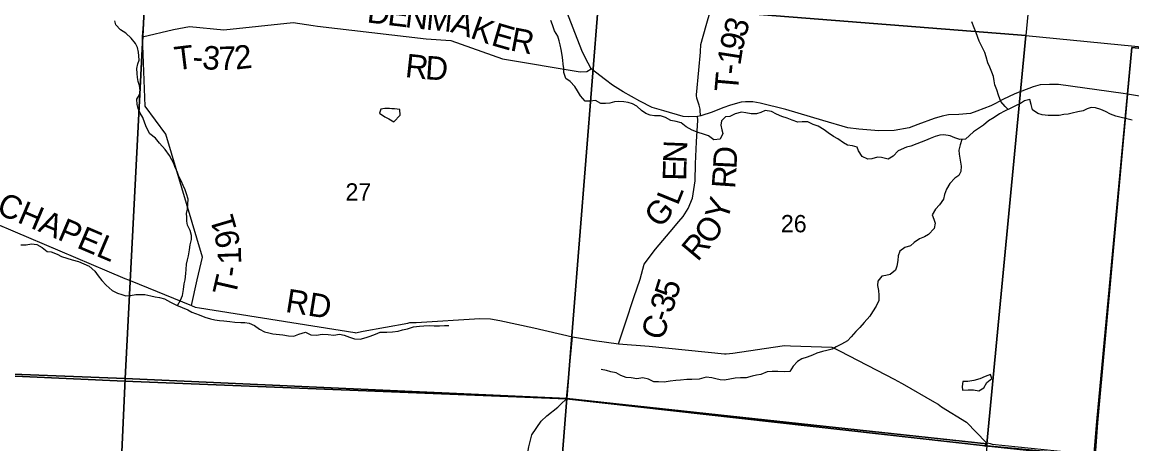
# Model space of a CAD drawing. Extents: x 1715311 to 2083412, y 146837 to 553079.
# Drawn here: x 1938656 to 1952817, y 409488 to 414870 of the extents above; entities that cross this region are included whole.
import ezdxf

# ---------------------------------------------------------------- set-up
doc = ezdxf.new("R2010")
doc.units = 0
for name, color, linetype in [('GM_X_Corporation', 7, 'Continuous'), ('GM_X_County_Road', 7, 'Continuous'), ('GM_X_County_Road_Text', 7, 'Continuous'), ('GM_X_Minor_Lake', 7, 'Continuous'), ('GM_X_Minor_River', 7, 'Continuous'), ('GM_X_Section', 7, 'Continuous'), ('GM_X_Section_Text', 7, 'Continuous'), ('GM_X_State_Route', 7, 'Continuous'), ('GM_X_Township', 7, 'Continuous'), ('GM_X_Township_Road', 7, 'Continuous'), ('GM_X_Township_Road_Text', 7, 'Continuous'), ('GM_X_Township_ROW', 7, 'Continuous')]:
    doc.layers.add(name, color=color, linetype=linetype)

msp = doc.modelspace()

# ---------------------------------------------------------------- linework, layer by layer
at = {"layer": 'GM_X_Corporation'}
msp.add_lwpolyline([(1951401, 398593), (1951790, 403958), (1951882, 403946), (1952369, 409772), (1952763, 413955), (1952818, 414546), (1956814, 414157), (1957045, 416797), (1964306, 416005), (1963781, 410743), (1963333, 410779), (1963244, 409751), (1962328, 397544), (1960906, 397669), (1960889, 397495), (1958909, 396709), (1958911, 397994), (1957493, 398049), (1956327, 398134), (1955403, 398190), (1955406, 398329), (1954228, 398417)], close=True, dxfattribs=at)
at = {"layer": 'GM_X_County_Road'}
for points in [[(1946266, 410763), (1946355, 411034), (1946464, 411357), (1946541, 411589), (1946593, 411783), (1946739, 411971), (1946926, 412192), (1947035, 412327), (1947090, 412389), (1947155, 412491), (1947211, 412624), (1947245, 412847), (1947249, 413063), (1947260, 413345), (1947277, 413618), (1947273, 413668)], [(1938134, 412377), (1939935, 411612), (1939946, 411608), (1940033, 411572), (1940816, 411252), (1940864, 411233), (1940918, 411224), (1942902, 410908), (1942908, 410906), (1943006, 410924), (1943578, 411030), (1943603, 411035), (1943683, 411037), (1944496, 411088), (1944631, 411085), (1944750, 411063), (1945188, 410969), (1945680, 410855)], [(1945531, 409992), (1945601, 410064), (1945680, 410855)], [(1945680, 410855), (1945962, 410806), (1946266, 410763), (1946660, 410733), (1947619, 410637), (1947639, 410635), (1947724, 410647), (1948355, 410739), (1948386, 410743), (1948461, 410740), (1948991, 410720), (1949002, 410719), (1949087, 410675), (1949793, 410307), (1949825, 410290), (1949886, 410256), (1950301, 410020), (1950348, 409993), (1950387, 409958), (1950707, 409766), (1950957, 409504), (1951008, 409490)], [(1943970, 406623), (1943972, 406639), (1943985, 406771), (1943965, 406951), (1943929, 407154), (1943912, 407316), (1944047, 407544), (1944184, 407697), (1944273, 407819), (1944337, 407955), (1944390, 408097), (1944543, 408286), (1944763, 408587), (1944900, 408787), (1944974, 408886), (1945037, 408970), (1945074, 409114), (1945097, 409310), (1945123, 409450), (1945160, 409602), (1945279, 409778), (1945354, 409846), (1945494, 409954), (1945531, 409992)], [(1950948, 409453), (1950950, 409462), (1950957, 409504)], [(1951008, 409490), (1951034, 409483), (1952198, 409363), (1952348, 409341)]]:
    msp.add_lwpolyline(points, dxfattribs=at)
at = {"layer": 'GM_X_Minor_Lake'}
msp.add_line((1950651, 410218), (1950657, 410172), dxfattribs=at)
for points in [[(1943372, 413766), (1943342, 413767), (1943286, 413770), (1943232, 413760), (1943216, 413710), (1943284, 413663), (1943336, 413635), (1943398, 413599)], [(1943398, 413599), (1943480, 413685), (1943474, 413755), (1943408, 413763), (1943372, 413766)], [(1950657, 410172), (1950729, 410178), (1950799, 410176), (1950864, 410166), (1950928, 410202), (1950967, 410270), (1951033, 410320), (1951015, 410372), (1950947, 410346), (1950877, 410316), (1950801, 410294), (1950725, 410284), (1950659, 410284), (1950651, 410218)]]:
    msp.add_lwpolyline(points, dxfattribs=at)
at = {"layer": 'GM_X_Minor_River'}
for points in [[(1940640, 411253), (1940675, 411321), (1940701, 411381), (1940715, 411457), (1940725, 411529), (1940735, 411581), (1940745, 411661), (1940747, 411713), (1940755, 411781), (1940764, 411837), (1940778, 411889), (1940792, 411965), (1940802, 412029), (1940816, 412097), (1940818, 412149), (1940800, 412209), (1940766, 412280), (1940757, 412330), (1940757, 412380), (1940755, 412430), (1940767, 412482), (1940771, 412548), (1940773, 412610), (1940753, 412678), (1940735, 412728), (1940712, 412784), (1940690, 412836), (1940654, 412902), (1940634, 412963), (1940610, 413015), (1940590, 413065), (1940564, 413115), (1940535, 413167), (1940481, 413247), (1940409, 413325), (1940357, 413388), (1940287, 413444), (1940242, 413524), (1940222, 413580), (1940194, 413652), (1940162, 413708), (1940136, 413770), (1940122, 413820), (1940121, 413889), (1940153, 413941), (1940163, 413993), (1940153, 414061), (1940137, 414115), (1940129, 414165), (1940123, 414215), (1940121, 414281), (1940134, 414337), (1940150, 414387), (1940146, 414439), (1940142, 414489), (1940130, 414547), (1940104, 414599), (1940048, 414667), (1939981, 414730), (1939911, 414772), (1939851, 414838), (1939839, 414888)], [(1945783, 413930), (1945743, 413994), (1945708, 414048), (1945648, 414111), (1945594, 414153), (1945570, 414229), (1945568, 414279), (1945562, 414335), (1945557, 414385), (1945547, 414449), (1945533, 414521), (1945521, 414583), (1945511, 414633), (1945491, 414690), (1945449, 414762), (1945424, 414838), (1945404, 414890)], [(1951241, 413757), (1951201, 413794), (1951144, 413857), (1951116, 413937), (1951094, 414005), (1951070, 414071), (1951062, 414121), (1951054, 414179), (1951033, 414233), (1951007, 414297), (1950979, 414353), (1950959, 414426), (1950941, 414482), (1950870, 414626), (1950854, 414676), (1950828, 414746), (1950806, 414800), (1950776, 414874)], [(1951816, 413677), (1951748, 413681), (1951675, 413687), (1951619, 413706), (1951549, 413752), (1951531, 413820), (1951517, 413884), (1951447, 413866), (1951395, 413832), (1951333, 413802), (1951275, 413774), (1951193, 413734), (1951129, 413699), (1951059, 413655), (1950989, 413609), (1950923, 413555), (1950849, 413503), (1950799, 413471), (1950747, 413423), (1950693, 413377), (1950623, 413371), (1950558, 413395), (1950500, 413418), (1950420, 413432), (1950366, 413428), (1950310, 413412), (1950242, 413386), (1950186, 413360), (1950130, 413338), (1950076, 413316), (1949996, 413287), (1949942, 413273), (1949834, 413229), (1949772, 413161), (1949706, 413121), (1949624, 413143), (1949572, 413147), (1949501, 413125), (1949449, 413122), (1949377, 413156), (1949331, 413226), (1949311, 413276), (1949253, 413292), (1949189, 413302), (1949137, 413328), (1949066, 413381), (1949010, 413409), (1948942, 413457), (1948890, 413497), (1948816, 413541), (1948750, 413565), (1948683, 413598), (1948611, 413600), (1948555, 413596), (1948485, 413620), (1948421, 413644), (1948351, 413668), (1948283, 413697), (1948218, 413729), (1948140, 413741), (1948084, 413719), (1948028, 413701), (1947958, 413699), (1947892, 413713), (1947838, 413720), (1947756, 413702), (1947686, 413666), (1947634, 413664), (1947580, 413612), (1947572, 413554), (1947584, 413498), (1947598, 413448), (1947566, 413376), (1947482, 413368), (1947416, 413420), (1947352, 413442), (1947282, 413461), (1947206, 413493), (1947131, 413533), (1947067, 413587), (1947003, 413603), (1946935, 413617), (1946867, 413654), (1946803, 413676), (1946726, 413676), (1946672, 413682), (1946616, 413706), (1946562, 413744), (1946502, 413799), (1946446, 413827), (1946392, 413843), (1946334, 413853), (1946267, 413859), (1946215, 413853), (1946155, 413837), (1946099, 413831), (1946043, 413832), (1945975, 413872), (1945905, 413864), (1945841, 413864), (1945783, 413930)], [(1952823, 413619), (1952753, 413637), (1952681, 413655), (1952613, 413671), (1952545, 413698), (1952483, 413728), (1952424, 413754), (1952354, 413778), (1952300, 413782), (1952248, 413764), (1952196, 413738), (1952128, 413724), (1952058, 413709), (1952004, 413697), (1951948, 413691), (1951890, 413681), (1951816, 413677)], [(1950650, 413374), (1950625, 413305), (1950609, 413235), (1950615, 413185), (1950629, 413109), (1950641, 413033), (1950635, 412965), (1950610, 412913), (1950558, 412877), (1950496, 412809), (1950452, 412739), (1950426, 412669), (1950414, 412613), (1950362, 412537), (1950312, 412485), (1950270, 412409), (1950292, 412355), (1950306, 412303), (1950294, 412235), (1950223, 412159), (1950170, 412131), (1950108, 412105), (1950042, 412059), (1949992, 412015), (1949922, 411995), (1949858, 411946), (1949837, 411888), (1949831, 411826), (1949819, 411757), (1949801, 411703), (1949735, 411650), (1949679, 411638), (1949627, 411630), (1949577, 411564), (1949573, 411510), (1949583, 411444), (1949589, 411386), (1949591, 411316), (1949553, 411246), (1949510, 411174), (1949476, 411116), (1949400, 411038), (1949346, 410972), (1949296, 410920), (1949238, 410854), (1949190, 410802), (1949114, 410762), (1949046, 410724), (1948994, 410698), (1948924, 410680), (1948868, 410668), (1948798, 410647), (1948744, 410619), (1948674, 410593), (1948607, 410571), (1948549, 410539), (1948496, 410479), (1948454, 410409), (1948382, 410405), (1948301, 410411), (1948227, 410412), (1948163, 410406), (1948081, 410374), (1948029, 410364), (1947971, 410352), (1947895, 410328), (1947825, 410328), (1947757, 410325), (1947689, 410311), (1947621, 410299), (1947565, 410305), (1947509, 410319), (1947456, 410331), (1947386, 410339), (1947296, 410315), (1947204, 410308), (1947138, 410308), (1947056, 410300), (1947000, 410298), (1946924, 410288), (1946850, 410276), (1946778, 410281), (1946716, 410281), (1946651, 410313), (1946579, 410329), (1946501, 410319), (1946429, 410329), (1946365, 410334), (1946297, 410362), (1946235, 410394), (1946168, 410408), (1946114, 410424), (1946046, 410436)], [(1938641, 412030), (1938709, 412026), (1938775, 412042), (1938844, 412034), (1938912, 411995), (1938976, 411945), (1939028, 411937), (1939102, 411907), (1939160, 411881), (1939228, 411859), (1939295, 411838), (1939373, 411816), (1939443, 411786), (1939511, 411754), (1939583, 411690), (1939627, 411634), (1939674, 411571), (1939728, 411513), (1939806, 411445), (1939874, 411411), (1939926, 411393), (1939978, 411378), (1940038, 411380), (1940105, 411394), (1940167, 411396), (1940221, 411392), (1940297, 411376), (1940353, 411366), (1940409, 411354), (1940471, 411337), (1940547, 411297), (1940627, 411259), (1940696, 411227), (1940770, 411197), (1940822, 411170), (1940914, 411134), (1940986, 411106), (1941060, 411084), (1941114, 411072), (1941175, 411064), (1941231, 411059), (1941307, 411049)], [(1941307, 411049), (1941371, 411039), (1941447, 411035), (1941499, 411035), (1941551, 411027), (1941619, 410999), (1941687, 410952), (1941748, 410918), (1941802, 410904), (1941856, 410892), (1941982, 410878), (1942054, 410867), (1942122, 410863), (1942186, 410887), (1942272, 410911), (1942342, 410881), (1942411, 410873), (1942485, 410889), (1942563, 410884), (1942633, 410876), (1942705, 410886), (1942767, 410874), (1942833, 410850), (1942899, 410830), (1942969, 410823), (1943045, 410843), (1943096, 410863), (1943166, 410889), (1943224, 410911), (1943308, 410911), (1943384, 410917), (1943456, 410926), (1943510, 410942), (1943574, 410956), (1943652, 410980), (1943726, 410990), (1943782, 410994), (1943854, 410998), (1943916, 410995), (1943982, 410993), (1944048, 410997), (1944101, 410999)]]:
    msp.add_lwpolyline(points, dxfattribs=at)
at = {"layer": 'GM_X_Section'}
for points in [[(1946438, 420569), (1951964, 419951), (1951464, 414700), (1946012, 415130)], [(1940243, 415602), (1939970, 410322), (1935235, 410505), (1935665, 415965)], [(1940243, 415602), (1946012, 415130), (1945608, 410066), (1939970, 410322)], [(1951464, 414700), (1950968, 409489), (1945608, 410066), (1946012, 415130)], [(1951464, 414700), (1956811, 414175), (1956559, 411399), (1956316, 408957), (1950966, 409464), (1950968, 409489)], [(1935235, 410505), (1939970, 410322), (1939733, 405067), (1939653, 405073), (1934851, 405540)], [(1945608, 410066), (1945173, 404578), (1945112, 404583), (1939733, 405067), (1939970, 410322)], [(1945608, 410066), (1950968, 409489), (1950966, 409464), (1950743, 406763), (1950689, 405464), (1950526, 404124), (1950462, 404130), (1945173, 404578)]]:
    msp.add_lwpolyline(points, close=True, dxfattribs=at)
at = {"layer": 'GM_X_State_Route'}
for points in [[(1951077, 413832), (1951019, 413801), (1950840, 413733), (1950758, 413705), (1950610, 413692), (1950478, 413686), (1950397, 413671), (1950294, 413639), (1950088, 413566), (1949974, 413521), (1949785, 413486), (1949587, 413484), (1949332, 413505), (1949192, 413523), (1948873, 413614), (1948401, 413755), (1948074, 413838), (1947982, 413854), (1947889, 413852), (1947830, 413848), (1947696, 413812), (1947598, 413779), (1947461, 413721), (1947318, 413674), (1947273, 413668), (1947163, 413661), (1947093, 413667), (1946847, 413737), (1946696, 413781), (1946539, 413860), (1946326, 413983), (1946190, 414066), (1946102, 414133), (1945918, 414274), (1945840, 414419), (1945799, 414507), (1945578, 415081)], [(1952709, 413960), (1951884, 414073), (1951767, 414076), (1951649, 414071), (1951557, 414046), (1951326, 413956), (1951171, 413883), (1951077, 413832)], [(1952814, 413944), (1952763, 413953), (1952709, 413960)], [(1955818, 412970), (1955716, 413130), (1955578, 413289), (1955463, 413382), (1955288, 413490), (1955134, 413551), (1954990, 413597), (1954816, 413623), (1954405, 413685), (1953799, 413782), (1952814, 413944)]]:
    msp.add_lwpolyline(points, dxfattribs=at)
at = {"layer": 'GM_X_Township'}
for points in [[(1957034, 416789), (1956812, 414160), (1952818, 414546), (1952763, 413953), (1952378, 409754), (1952348, 409341), (1952348, 409313), (1950950, 409462), (1945601, 410064), (1939963, 410289), (1935216, 410504)], [(1935216, 410504), (1939963, 410289), (1945601, 410064), (1950950, 409462), (1952348, 409313), (1952348, 409341), (1952378, 409754), (1952763, 413953), (1952818, 414546)]]:
    msp.add_lwpolyline(points, dxfattribs=at)
at = {"layer": 'GM_X_Township_Road'}
for points in [[(1940816, 411252), (1940889, 411582), (1940959, 411872), (1940489, 413439), (1940224, 413797), (1940192, 414682), (1940250, 415441)], [(1940192, 414682), (1940587, 414778), (1940792, 414816), (1941230, 414771), (1942116, 414866), (1942371, 414829)], [(1942371, 414829), (1942424, 414821), (1943813, 414656), (1944126, 414635), (1944786, 414402), (1945779, 414235), (1945864, 414241), (1945918, 414274)], [(1947311, 414492), (1947318, 414585), (1947387, 414827)], [(1947263, 413942), (1947290, 414258), (1947311, 414487), (1947311, 414492)], [(1947318, 413674), (1947308, 413723), (1947309, 413760), (1947295, 413811), (1947265, 413900), (1947262, 413933), (1947263, 413942)]]:
    msp.add_lwpolyline(points, dxfattribs=at)
at = {"layer": 'GM_X_Township_ROW'}
msp.add_lwpolyline([(1947387, 414827), (1947886, 416573), (1947914, 416641), (1947958, 416709), (1948237, 417043), (1948267, 417105), (1948245, 417596)], dxfattribs=at)

# ---------------------------------------------------------------- texts
at = {"layer": 'GM_X_County_Road_Text'}
for s, rotation, p in [('N', 87.7299, (1947134, 413067)), ('D', 87.2359, (1947772, 412992)), ('E', 88.824, (1947130, 412844)), ('R', 85.9381, (1947754, 412739)), ('CHAPEL', 336.9862, (1938314, 412433)), ('L', 67.9668, (1947022, 412520)), ('Y', 71.9725, (1947648, 412317)), ('G', 49.8148, (1946798, 412229)), ('O', 54.7742, (1947452, 412014)), ('R', 50.0405, (1947277, 411804)), ('5', 72.7714, (1947005, 411322)), ('RD', 350.9253, (1942005, 411173)), ('3', 71.6537, (1946945, 411142)), ('C', 71.5474, (1946829, 410794)), ('-', 71.568, (1946906, 411026))]:
    msp.add_text(s, height=300, rotation=rotation, dxfattribs=at).set_placement(p)
at = {"layer": 'GM_X_Section_Text'}
for s, p in [('27', (1942782, 412593)), ('26', (1948339, 412188))]:
    msp.add_text(s, height=221, rotation=0, dxfattribs=at).set_placement(p)
at = {"layer": 'GM_X_Township_Road_Text'}
for s, rotation, p in [('D', 352.9188, (1943047, 414869)), ('E', 352.9237, (1943309, 414836)), ('N', 353.2842, (1943534, 414808)), ('M', 354.4292, (1943803, 414777)), ('A', 343.4592, (1944112, 414748)), ('K', 340.6446, (1944361, 414674)), ('3', 73.9996, (1947886, 414664)), ('E', 343.8902, (1944628, 414581)), ('R', 349.1811, (1944873, 414512)), ('9', 77.6704, (1947848, 414488)), ('T', 6.9427, (1940617, 414255)), ('3', 354.7, (1940946, 414276)), ('7', 1.9134, (1941171, 414257)), ('2', 6.3787, (1941381, 414265)), ('1', 81.1913, (1947821, 414310)), ('-', 357.3138, (1940826, 414281)), ('R', 353.79, (1943535, 414171)), ('D', 356.1376, (1943793, 414143)), ('T', 85.0395, (1947789, 413970)), ('-', 83.9701, (1947808, 414192)), ('1', 106.3562, (1941398, 412231)), ('9', 101.4693, (1941441, 412023)), ('1', 91.6956, (1941453, 411783)), ('-', 81.9218, (1941433, 411605)), ('T', 77.0349, (1941377, 411359))]:
    msp.add_text(s, height=300, rotation=rotation, dxfattribs=at).set_placement(p)

doc.saveas('drawing.dxf')
